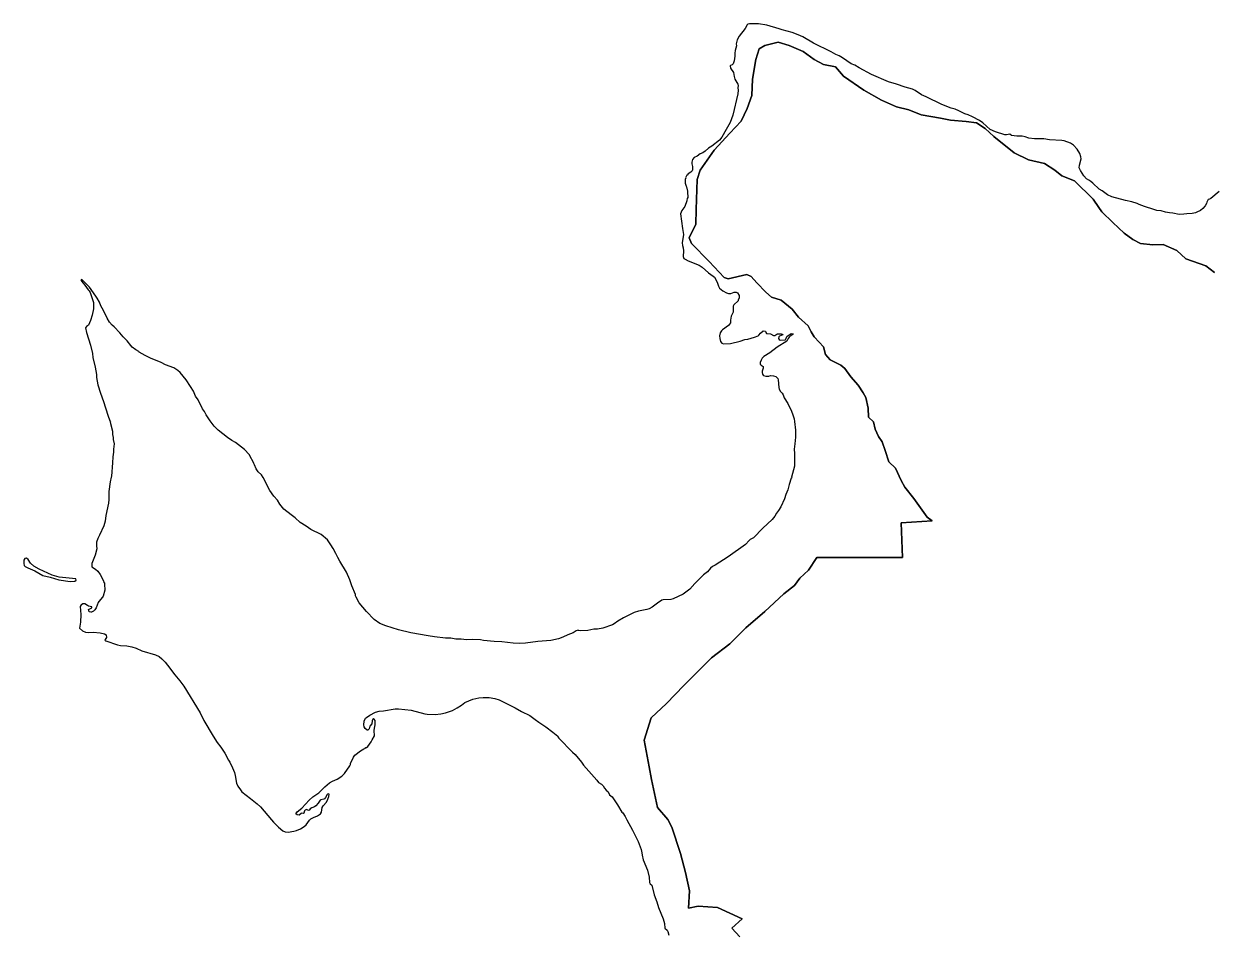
# Model space of a CAD drawing. Extents: x 369010 to 739155, y 6377141 to 6616555.
# Drawn here: x 373647 to 381837, y 6481931 to 6488196 of the extents above; entities that cross this region are included whole.
import ezdxf

# ---------------------------------------------------------------- set-up
doc = ezdxf.new("R2010")
doc.units = 0
doc.header["$LTSCALE"] = 40
doc.layers.add('1', color=7, linetype='Continuous', lineweight=13)

msp = doc.modelspace()

# ---------------------------------------------------------------- linework, layer by layer
at = {"layer": '1'}
for points in [[(379378.7, 6487910.33), (379354.87, 6487918.61), (379294.96, 6487959.65), (379269.97, 6487975.21), (379248.28, 6487984.81), (379216.01, 6488002.52), (379094.03, 6488061.77), (379019.56, 6488104.96), (378987.95, 6488120.52), (378945.91, 6488136.57), (378877.39, 6488153.95), (378856.21, 6488161.57), (378773.29, 6488186.06), (378714.7, 6488195.83), (378652.14, 6488195.83), (378640.22, 6488192.52), (378635.92, 6488188.21), (378621.85, 6488162.89), (378580.97, 6488110.59), (378567.73, 6488084.28), (378561.44, 6488057.79), (378562.44, 6488043.73), (378554.82, 6488011.78), (378552.01, 6487991.92), (378552.01, 6487972.23), (378546.38, 6487939.29), (378539.43, 6487918.94), (378532.15, 6487911.99), (378521.06, 6487908.68), (378518.74, 6487905.03), (378522.55, 6487890.14), (378541.75, 6487860.18), (378546.38, 6487831.88), (378551.68, 6487814.17), (378571.7, 6487778.59), (378573.69, 6487769.98), (378572.37, 6487754.92), (378573.36, 6487737.05), (378571.37, 6487713.38), (378537.78, 6487565.09), (378518.41, 6487514.11), (378492.59, 6487465.95), (378461.31, 6487412.66), (378445.59, 6487392.47), (378391.8, 6487352.42), (378369.46, 6487337.85), (378346.12, 6487316.5), (378331.23, 6487305.58), (378312.19, 6487297.64), (378290.68, 6487281.91), (378271.98, 6487273.64), (378258.74, 6487258.74), (378254.27, 6487241.03), (378255.26, 6487229.12), (378260.06, 6487211.41), (378258.74, 6487187.74), (378256.42, 6487181.45), (378248.64, 6487171.85), (378230.1, 6487161.92), (378222.99, 6487152.16), (378220.34, 6487150.83), (378211.4, 6487133.29), (378212.73, 6487127.99), (378209.75, 6487125.18), (378208.42, 6487095.39), (378215.04, 6487075.36), (378217.69, 6487071.72), (378223.98, 6487042.1), (378227.12, 6486992.94), (378223.65, 6486992.11), (378221.33, 6486974.24), (378207.43, 6486936.67), (378200.48, 6486925.25), (378185.09, 6486908.04), (378177.14, 6486884.04), (378189.72, 6486783.25), (378198.49, 6486742.37), (378189.06, 6486684.44), (378190.38, 6486667.23), (378195.18, 6486650.18), (378197.5, 6486630.32), (378194.52, 6486590.93), (378199.82, 6486578.02), (378208.42, 6486571.4), (378229.11, 6486559.98), (378306.24, 6486531.85), (378325.6, 6486518.11), (378369.13, 6486477.56), (378401.73, 6486456.21), (378411.33, 6486448.27), (378420.27, 6486432.71), (378432.02, 6486406.4), (378438.31, 6486386.7), (378446.58, 6486373.46), (378468.59, 6486353.43), (378493.92, 6486339.53), (378508.81, 6486335.23), (378523.54, 6486335.23), (378547.37, 6486343.84), (378561.44, 6486344.83)], [(377961.16, 6483071.99), (377926.24, 6483255.7), (377975.23, 6483408.13), (378080.32, 6483509.08), (378198.66, 6483632.71), (378389.81, 6483822.05), (378516.26, 6483920.53), (378627.31, 6484028.93), (378757.73, 6484142.63), (378888.31, 6484264.94), (378963.62, 6484321.71), (378998.7, 6484372.19), (379060.44, 6484428.62), (379116.87, 6484515.68), (379707.39, 6484515.68), (379699.28, 6484754.17), (379913.28, 6484768.07), (379878.19, 6484794.06), (379786.67, 6484922.65), (379723.45, 6484999.61), (379697.79, 6485046.12), (379660.06, 6485132.02), (379613.05, 6485174.88), (379587.4, 6485251.84), (379568.7, 6485312.41), (379543.05, 6485348.99), (379520.21, 6485398.97), (379506.8, 6485449.45), (379473.2, 6485483.38), (379470.39, 6485545.28), (379455.66, 6485618.43), (379436.79, 6485651.2), (379401.87, 6485704.33), (379350.73, 6485761.1), (379310.35, 6485817.86), (379282.38, 6485840.21), (379208.4, 6485879.27), (379175.96, 6485915.84), (379163.88, 6485968.8), (379132.93, 6486000.41), (379098.01, 6486035.83), (379077.81, 6486071.08), (379056.3, 6486111.47), (378990.26, 6486172.04), (378945.91, 6486227.49), (378870.6, 6486290.71), (378804.57, 6486310.9), (378765.84, 6486344.33), (378703.94, 6486410.04), (378663.39, 6486453.9), (378635.26, 6486467.47), (378505.5, 6486436.68), (378477.04, 6486444.79), (378374.59, 6486555.35), (378253.27, 6486679.81), (378237.22, 6486719.03), (378281.41, 6486813.87), (378284.39, 6486914.33), (378292.5, 6487122.53), (378313.52, 6487187.24), (378410.01, 6487324.94), (378516.59, 6487440.46), (378595.87, 6487525.04), (378636.08, 6487611.43), (378669.35, 6487700.47), (378673.32, 6487813.01), (378696, 6487948.23), (378720.16, 6488022.54), (378758.39, 6488045.71), (378850.74, 6488068.72), (378926.05, 6488045.71), (379022.54, 6488005.5), (379098.01, 6487950.22), (379163.21, 6487915.96), (379245.64, 6487897.92), (379299.92, 6487834.53), (379441.92, 6487738.37), (379562.58, 6487669.03), (379666.02, 6487623.68), (379751.42, 6487601.67), (379835.82, 6487568.4), (379970.54, 6487545.39), (380039.39, 6487531.82), (380147.96, 6487521.73), (380218.3, 6487513.62), (380278.55, 6487474.39), (380336.8, 6487419.11), (380478.97, 6487306.74), (380576.45, 6487256.42), (380687.01, 6487232.43), (380759.34, 6487186.09), (380807.66, 6487147.85), (380893.06, 6487111.77), (381021.99, 6486986.65), (381061.21, 6486928.4), (381083.39, 6486898.27), (381158.7, 6486825.78), (381236.98, 6486752.46), (381296.23, 6486707.61), (381350.02, 6486679.97)], [(379441.92, 6487738.37), (379299.92, 6487834.53), (379245.64, 6487897.92), (379163.21, 6487915.96), (379098.01, 6487950.22), (379022.54, 6488005.5), (378926.05, 6488045.71), (378850.74, 6488068.72), (378758.39, 6488045.71), (378720.16, 6488022.54), (378696, 6487948.23), (378673.32, 6487813.01), (378669.35, 6487700.47), (378636.08, 6487611.43), (378595.87, 6487525.04), (378516.59, 6487440.46), (378410.01, 6487324.94), (378313.52, 6487187.24), (378292.5, 6487122.53), (378284.39, 6486914.33), (378281.41, 6486813.87), (378237.22, 6486719.03), (378253.27, 6486679.81), (378374.59, 6486555.35), (378477.04, 6486444.79), (378505.5, 6486436.68)], [(381891.38, 6487040.11), (381833.46, 6486989.8), (381824.52, 6486985.83), (381815.58, 6486984.17), (381807.64, 6486965.63), (381805.32, 6486956.2), (381795.56, 6486939.65), (381779.01, 6486921.28), (381762.62, 6486908.7), (381738.29, 6486895.79), (381727.7, 6486891.98), (381706.51, 6486887.68), (381669.77, 6486885.36), (381648.59, 6486881.72), (381616.98, 6486880.4), (381573.28, 6486888.67), (381548.79, 6486891.49), (381520.82, 6486896.45), (381491.86, 6486904.73), (381462.89, 6486909.03), (381441.05, 6486914.33), (381375.84, 6486934.68), (381339.76, 6486948.92), (381325.19, 6486956.53), (381288.95, 6486967.29), (381245.42, 6486976.23), (381151.25, 6487003.2), (381122.29, 6487017.11), (381086.04, 6487042.76), (381063.37, 6487055.67), (381020.83, 6487097.04), (381006.43, 6487108.96), (380991.87, 6487116.24), (380977.64, 6487126.01), (380958.93, 6487148.18), (380934.94, 6487184.43), (380926.99, 6487202.8), (380928.98, 6487220.68), (380939.9, 6487264.04), (380938.58, 6487278.6), (380931.63, 6487300.28), (380911.43, 6487330.57), (380887.1, 6487357.88), (380865.42, 6487371.45), (380821.9, 6487387.67), (380807.5, 6487391.14), (380722.43, 6487395.45), (380682.21, 6487403.06), (380618.99, 6487401.41), (380579.43, 6487406.7), (380553.12, 6487416.96), (380532.76, 6487421.27), (380497.18, 6487419.94), (380477.48, 6487421.93), (380460.27, 6487425.74), (380449.02, 6487433.68), (380424.02, 6487428.71), (380414.09, 6487429.38), (380348.22, 6487451.55), (380313.3, 6487467.61), (380262, 6487512.13), (380238.99, 6487527.52), (380191.49, 6487553.67), (380159.88, 6487567.74), (380138.86, 6487574.36), (380096.66, 6487594.71), (380070.34, 6487605.64), (380044.03, 6487613.25), (379978.16, 6487639.24), (379872.07, 6487692.2), (379838.8, 6487706.76), (379794.94, 6487735.06), (379776.57, 6487744.66), (379725.76, 6487758.4), (379665.85, 6487779.25), (379610.57, 6487794.64), (379495.22, 6487846.78), (379409.32, 6487890.8), (379378.7, 6487910.33)], [(381859.61, 6486480.54), (381799.03, 6486526.06), (381662.16, 6486573.89), (381598.94, 6486631.98), (381504.77, 6486673.68), (381433.43, 6486671.04), (381350.02, 6486679.97), (381296.23, 6486707.61), (381236.98, 6486752.46), (381158.7, 6486825.78), (381083.39, 6486898.27), (381061.21, 6486928.4), (381021.99, 6486986.65), (380893.06, 6487111.77), (380807.66, 6487147.85), (380759.34, 6487186.09), (380687.01, 6487232.43), (380576.45, 6487256.42), (380478.97, 6487306.74), (380336.8, 6487419.11), (380278.55, 6487474.39), (380218.3, 6487513.62), (380147.96, 6487521.73), (380039.39, 6487531.82), (379970.54, 6487545.39), (379835.82, 6487568.4), (379751.42, 6487601.67), (379666.02, 6487623.68), (379562.58, 6487669.03), (379441.92, 6487738.37)], [(381350.02, 6486679.97), (381433.43, 6486671.04), (381504.77, 6486673.68), (381598.94, 6486631.98), (381662.16, 6486573.89), (381799.03, 6486526.06), (381859.61, 6486480.54)], [(378505.5, 6486436.68), (378635.26, 6486467.47), (378663.39, 6486453.9), (378703.94, 6486410.04), (378765.84, 6486344.33), (378804.57, 6486310.9), (378870.6, 6486290.71), (378945.91, 6486227.49), (378990.26, 6486172.04), (379056.3, 6486111.47), (379077.81, 6486071.08), (379098.01, 6486035.83), (379132.93, 6486000.41), (379163.88, 6485968.8), (379175.96, 6485915.84), (379208.4, 6485879.27), (379282.38, 6485840.21), (379310.35, 6485817.86), (379350.73, 6485761.1), (379401.87, 6485704.33), (379436.79, 6485651.2), (379455.66, 6485618.43), (379470.39, 6485545.28), (379473.2, 6485483.38), (379506.8, 6485449.45), (379520.21, 6485398.97), (379543.05, 6485348.99), (379568.7, 6485312.41), (379587.4, 6485251.84), (379613.05, 6485174.88), (379660.06, 6485132.02), (379697.79, 6485046.12), (379723.45, 6484999.61), (379786.67, 6484922.65), (379878.19, 6484794.06), (379913.28, 6484768.07), (379699.28, 6484754.17), (379707.39, 6484515.68), (379116.87, 6484515.68), (379060.44, 6484428.62), (378998.7, 6484372.19), (378963.62, 6484321.71), (378888.31, 6484264.94), (378757.73, 6484142.63), (378627.31, 6484028.93), (378516.26, 6483920.53), (378389.81, 6483822.05), (378198.66, 6483632.71), (378080.32, 6483509.08), (377975.23, 6483408.13), (377926.24, 6483255.7), (377961.16, 6483071.99), (377975.89, 6482983.61), (378017.6, 6482791.79), (378088.93, 6482708.54), (378115.91, 6482655.58), (378176.15, 6482474.52), (378211.07, 6482341.95), (378238.05, 6482216.99), (378232.59, 6482095.84), (378298.46, 6482109.75), (378431.69, 6482102.3), (378602.65, 6482024.02), (378531.32, 6481958.81), (378586.43, 6481899.56)], [(375343.38, 6484976.77), (375299.36, 6485066.14), (375285.95, 6485084.52), (375264.27, 6485106.53), (375251.03, 6485126.55), (375238.29, 6485154.85), (375234.32, 6485158.16), (375235.31, 6485160.81), (375202.37, 6485225.52), (375168.94, 6485259.62), (375107.71, 6485307.28), (375082.55, 6485322.84), (375051.93, 6485342.21), (374987.55, 6485392.85), (374960.9, 6485421.65), (374931.94, 6485457.56), (374904.63, 6485499.93), (374893.54, 6485520.95), (374880.3, 6485540.98), (374849.85, 6485602.05), (374832.97, 6485628.03), (374816.91, 6485661.63), (374797.22, 6485694.4), (374766.6, 6485739.41), (374725.89, 6485790.06), (374709.83, 6485805.29), (374683.52, 6485822.66), (374625.76, 6485844.01), (374594.15, 6485859.41), (374520.5, 6485890.02), (374483.75, 6485908.06), (374444.36, 6485931.4), (374441.72, 6485935.04), (374420.04, 6485946.13), (374395.38, 6485965.99), (374384.78, 6485977.08), (374360.45, 6486008.36), (374333.81, 6486036.49), (374309.81, 6486065.46), (374271.08, 6486105.51), (374258.01, 6486117.1), (374239.64, 6486138.11), (374221.76, 6486165.09), (374198.43, 6486217.72), (374180.06, 6486250.49), (374168.97, 6486276.81), (374153.08, 6486302.79), (374144.97, 6486316.86), (374101.61, 6486379.58), (374060.4, 6486421.46), (374048.31, 6486431.55), (374042.02, 6486429.9), (374045.67, 6486420.79), (374068.67, 6486393.82), (374091.68, 6486361.21), (374097.63, 6486354.92), (374105.41, 6486341.85), (374117.99, 6486309.08), (374127.42, 6486272.83), (374128.75, 6486251.15), (374127.42, 6486229.47), (374118.98, 6486186.11), (374107.73, 6486149.86), (374094.99, 6486116.43), (374080.09, 6486107.83), (374073.97, 6486098.72), (374079.76, 6486067.11), (374107.73, 6485980.39), (374120.64, 6485922.46), (374124.61, 6485893.66), (374139.34, 6485828.62), (374148.61, 6485777.98), (374150.1, 6485756.3), (374159.04, 6485705.65), (374177.08, 6485647.73), (374198.1, 6485589.96), (374226.4, 6485495.96), (374240.46, 6485456.57), (374246.09, 6485451.6), (374242.45, 6485447.63), (374258.34, 6485385.57), (374260.32, 6485363.89), (374264.46, 6485342.21), (374265.12, 6485327.64), (374270.42, 6485298.84), (374267.11, 6485261.6), (374267.11, 6485241.91), (374262.31, 6485210.13), (374259.99, 6485166.77), (374251.39, 6485076.74), (374253.04, 6485072.76), (374250.06, 6485068.79), (374242.45, 6485035.86), (374235, 6484970.15), (374234.01, 6484914.38), (374232.02, 6484890.71), (374213.32, 6484803.82), (374208.03, 6484764.43), (374200.74, 6484732.99), (374168.97, 6484669.76)], [(378561.44, 6486344.83), (378570.38, 6486340.86), (378581.96, 6486321.82), (378581.96, 6486305.6), (378574.68, 6486290.21), (378575.51, 6486285.74), (378545.06, 6486257.11), (378539.1, 6486248.84), (378539.43, 6486207.29), (378525.53, 6486178.99), (378520.73, 6486151.02), (378521.22, 6486132.49), (378507.98, 6486113.95), (378467.27, 6486086.15), (378459.33, 6486079.19), (378451.22, 6486064.46), (378446.25, 6486044.6), (378447.91, 6486024.91), (378452.54, 6486005.55), (378462.97, 6485992.64), (378472.24, 6485987.67), (378522.05, 6485991.64), (378587.76, 6486007.2), (378620.69, 6486017.3), (378640.55, 6486021.27), (378686.56, 6486034.18), (378713.04, 6486043.28), (378718.01, 6486047.25), (378728.77, 6486062.81), (378747.63, 6486079.19), (378762.36, 6486075.06), (378764.68, 6486066.45), (378770.31, 6486059.5), (378796.62, 6486056.52), (378818.97, 6486046.59), (378827.9, 6486046.92), (378840.48, 6486056.19), (378845.45, 6486058.18), (378870.44, 6486058.51), (378877.06, 6486056.19), (378878.05, 6486053.54), (378882.52, 6486052.55), (378882.52, 6486050.56), (378859.52, 6486042.29), (378854.88, 6486036.16), (378852.23, 6486025.24), (378856.21, 6486017.3), (378863.16, 6486013.32), (378897.75, 6486014.98), (378902.71, 6486021.27), (378910.99, 6486038.15), (378919.76, 6486046.26), (378939.29, 6486059.67), (378954.02, 6486057.18), (378952.03, 6486052.22), (378933, 6486041.13), (378926.38, 6486035.17), (378919.43, 6486024.91), (378909.99, 6486005.88), (378843.13, 6485964.33), (378792.65, 6485926.43), (378751.11, 6485900.45), (378740.68, 6485888.53), (378733.07, 6485876.78), (378727.11, 6485858.91), (378726.78, 6485847.99), (378733.07, 6485840.21), (378746.64, 6485831.6), (378745.98, 6485821.34), (378740.35, 6485800.98), (378740.02, 6485791.71), (378742.67, 6485779.8), (378747.3, 6485771.69), (378750.28, 6485769.37), (378765.67, 6485765.07), (378785.37, 6485766.39), (378798.61, 6485770.03), (378818.3, 6485768.38), (378833.2, 6485762.75), (378847.43, 6485749.18), (378850.91, 6485740.41), (378854.55, 6485686.95), (378856.87, 6485675.2), (378865.47, 6485659.31), (378877.06, 6485647.23), (378884.51, 6485635.64), (378891.79, 6485615.62), (378916.12, 6485577.06), (378942.27, 6485523.6), (378952.03, 6485499.93), (378960.64, 6485470.31), (378963.95, 6485452.43), (378969.24, 6485393.18), (378969.24, 6485345.85), (378965.93, 6485298.35), (378961.3, 6485262.76), (378962.62, 6485233.14), (378961.96, 6485144.26), (378941.94, 6485069.12), (378943.92, 6485067.47)], [(378943.92, 6485067.47), (378942.6, 6485062.83), (378939.62, 6485061.84), (378925.72, 6485019.14), (378922.41, 6484999.28), (378917.44, 6484982.57), (378903.7, 6484948.64), (378894.77, 6484920), (378868.78, 6484863.57), (378852.89, 6484838.25), (378838.83, 6484820.54), (378827.24, 6484800.68), (378809.53, 6484778), (378745.32, 6484718.09), (378681.1, 6484651.56), (378658.26, 6484638.98), (378649.82, 6484632.03), (378624.33, 6484604.39), (378506.16, 6484518.49), (378416.63, 6484461.89), (378397.1, 6484451.96), (378382.7, 6484441.7), (378362.84, 6484417.04), (378335.53, 6484395.36), (378275.62, 6484336.27), (378241.03, 6484296.22), (378195.18, 6484262.95), (378126.17, 6484230.35), (378110.28, 6484225.38), (378057.65, 6484222.41), (378047.72, 6484220.09), (378017.1, 6484200.72), (377980.52, 6484172.09), (377961.49, 6484161.5), (377945.6, 6484156.87), (377887.68, 6484145.94), (377857.39, 6484135.52), (377782.91, 6484098.28), (377745.34, 6484075.77), (377719.03, 6484056.74), (377707.44, 6484050.45), (377641.9, 6484028.77), (377604.99, 6484021.81), (377578.68, 6484019.83), (377536.64, 6484011.22), (377489.14, 6484009.24), (377473.92, 6484011.22), (377471.1, 6484012.88), (377457.53, 6484009.9), (377435.85, 6483995.83), (377399.6, 6483981.93), (377366.01, 6483965.21), (377334.4, 6483953.3), (377281.6, 6483942.04), (377192.06, 6483935.92), (377107.82, 6483923.67), (377065.62, 6483922.35), (377023.41, 6483924), (376944.47, 6483933.6), (376891.67, 6483935.59), (376817.86, 6483943.37), (376796.84, 6483948), (376738.91, 6483948.99), (376702.01, 6483946.34), (376665.1, 6483951.64), (376628.19, 6483952.63), (376592.61, 6483957.6), (376556.36, 6483959.58), (376479.4, 6483967.2), (376436.54, 6483975.64), (376316.71, 6483995.83), (376230.98, 6484016.52), (376145.42, 6484042.83), (376102.55, 6484060.38), (376063.33, 6484087.35), (376011.03, 6484141.64), (375961.54, 6484201.72), (375939.86, 6484241.77), (375936.22, 6484251.37), (375934.56, 6484259.64), (375910.56, 6484318.89), (375897.16, 6484360.27), (375872.17, 6484413.56), (375827.15, 6484489.03), (375814.57, 6484515.35), (375799.18, 6484541.66), (375781.8, 6484576.09), (375766.08, 6484603.06), (375742.08, 6484636), (375699.05, 6484673.73), (375628.05, 6484708.99), (375595.78, 6484731.66), (375554.4, 6484755.66), (375520.14, 6484788.1), (375491.67, 6484808.12), (375441.69, 6484847.35), (375412.73, 6484882.44), (375397.34, 6484909.74), (375371.02, 6484938.04), (375343.38, 6484976.77)], [(374168.97, 6484669.76), (374157.38, 6484646.1), (374149.11, 6484619.95), (374148.28, 6484596.28), (374150.43, 6484573.6), (374140.67, 6484529.91), (374117.33, 6484474.63), (374116.01, 6484457.59), (374117.99, 6484451.63), (374141.99, 6484434.91), (374157.38, 6484421.34), (374174.1, 6484397.67), (374195.78, 6484358.28), (374201.41, 6484340.24), (374203.06, 6484341.9), (374204.38, 6484341.24), (374203.39, 6484323.53), (374206.04, 6484296.55), (374206.04, 6484289.27), (374194.78, 6484247.56), (374191.31, 6484240.94), (374165.99, 6484212.64), (374161.68, 6484204.53), (374146.29, 6484166.96), (374137.36, 6484153.56), (374127.42, 6484144.62), (374115.67, 6484138.16), (374109.05, 6484137.5), (374098.96, 6484139.82), (374093.66, 6484157.2), (374097.63, 6484157.53), (374116.01, 6484166.96), (374117.66, 6484171.26), (374116.01, 6484175.24), (374094.66, 6484179.87), (374087.37, 6484182.85), (374069, 6484195.59), (374054.6, 6484195.26), (374045.67, 6484188.64), (374043.68, 6484188.64), (374036.4, 6484177.55), (374042.02, 6484120.95), (374038.38, 6484068.49), (374032.92, 6484027.44), (374052.62, 6484008.57), (374074.3, 6484000.13), (374095.98, 6483998.81), (374124.94, 6484000.46), (374175.42, 6483996.49), (374204.38, 6483989.54), (374215.97, 6483982.26), (374219.11, 6483963.23), (374207.69, 6483949.49), (374207.36, 6483945.19), (374212.33, 6483939.56), (374293.09, 6483911.75), (374314.78, 6483908.11), (374358.14, 6483905.47), (374391.73, 6483898.18), (374422.52, 6483889.25), (374461.41, 6483871.87), (374556.08, 6483844.39), (374581.07, 6483831.82), (374600.44, 6483816.75), (374623.11, 6483792.76), (374638.83, 6483773.39), (374688.15, 6483705.7), (374723.24, 6483663.5), (374751.21, 6483626.76), (374863.26, 6483443.38), (374889.57, 6483389.75), (374953.95, 6483283), (374981.92, 6483239.64), (375007.24, 6483206.21), (375034.55, 6483165.99), (375059.54, 6483118.33), (375068.65, 6483104.26), (375087.35, 6483064.87), (375099.93, 6483031.94), (375105.55, 6483012.24), (375114.66, 6482959.61), (375124.59, 6482938.59), (375141.63, 6482911.61), (375152.06, 6482898.87), (375210.65, 6482853.85), (375256.33, 6482816.12), (375279.33, 6482795.1), (375356.62, 6482706.89), (375369.37, 6482688.85), (375403.13, 6482654.75), (375434.08, 6482630.09), (375451.13, 6482622.15), (375470.32, 6482621.15), (375509.71, 6482627.77), (375529.41, 6482633.07), (375555.72, 6482644.49), (375581.38, 6482659.88), (375596.11, 6482671.47), (375618.12, 6482703.08), (375626.73, 6482711.85)], [(375626.73, 6482711.85), (375646.42, 6482722.77), (375672.74, 6482732.54), (375694.09, 6482746.77), (375699.88, 6482759.85), (375706.5, 6482791.79), (375713.45, 6482803.21), (375735.13, 6482828.2), (375744.73, 6482847.89), (375751.52, 6482867.59), (375752.84, 6482881.82), (375750.19, 6482885.13), (375743.07, 6482883.81), (375738.77, 6482880.5), (375727.85, 6482860.47), (375721.06, 6482851.54), (375716.1, 6482848.23), (375697.06, 6482842.93), (375692.43, 6482840.45), (375677.2, 6482819.92), (375661.81, 6482802.55), (375651.72, 6482795.1), (375633.51, 6482789.14), (375623.42, 6482782.19), (375618.78, 6482773.91), (375613.82, 6482770.11), (375605.71, 6482772.09), (375598.09, 6482776.23), (375588.49, 6482773.58), (375584.03, 6482768.45), (375578.73, 6482751.9), (375575.09, 6482749.09), (375566.15, 6482751.24), (375559.7, 6482748.43), (375547.78, 6482738.17), (375532.06, 6482741.14), (375524.44, 6482746.44), (375533.38, 6482760.84), (375564.83, 6482786.82), (375616.13, 6482841.11), (375641.79, 6482864.28), (375682.5, 6482892.91), (375693.42, 6482902.51), (375723.21, 6482934.29), (375756.15, 6482960.93), (375777.83, 6482972.68), (375809.44, 6482985.59), (375840.89, 6483005.95), (375859.59, 6483024.32), (375896, 6483077.78), (375899.81, 6483088.54), (375899.97, 6483094.33), (375922.48, 6483136.86), (375931.58, 6483151.1), (375968.82, 6483181.39), (375992.65, 6483196.11), (376004.07, 6483201.08), (376005.07, 6483205.05), (376011.36, 6483204.06), (376021.29, 6483211.01), (376042.31, 6483242.62), (376050.25, 6483258.34), (376066.64, 6483284.83), (376064.65, 6483321.57), (376065.97, 6483337.46), (376070.61, 6483361.12), (376071.27, 6483390.42), (376064.98, 6483400.35), (376058.53, 6483404.65), (376053.89, 6483401.01), (376050.25, 6483388.1), (376047.93, 6483367.08), (376035.02, 6483351.36), (376030.06, 6483332.49), (376019.3, 6483324.88), (376015.66, 6483325.21), (376002.09, 6483334.81), (375995.8, 6483346.06), (375993.65, 6483361.78), (375994.31, 6483386.44), (376004.07, 6483405.97), (376011.03, 6483412.59), (376034.69, 6483428.65), (376074.25, 6483448.18), (376097.92, 6483454.3), (376129.53, 6483457.28), (376208.64, 6483470.52), (376232.3, 6483472.18), (376319.36, 6483461.25), (376414.19, 6483435.93), (376429.92, 6483433.61), (376485.36, 6483432.62), (376524.75, 6483436.59), (376556.36, 6483444.54), (376603.86, 6483460.92), (376635.47, 6483477.47), (376667.08, 6483496.17), (376690.09, 6483514.05), (376745.53, 6483538.38), (376784.92, 6483548.31)], [(376784.92, 6483548.31), (376816.53, 6483549.8), (376856.09, 6483549.14), (376895.64, 6483542.68), (376927.26, 6483533.41), (377037.65, 6483478.13), (377079.69, 6483453.31), (377138.11, 6483424.34), (377175.35, 6483398.36), (377199.34, 6483379), (377247.67, 6483348.05), (377296.83, 6483310.81), (377329.76, 6483282.84), (377331.42, 6483277.54), (377338.04, 6483268.27), (377431.88, 6483171.79), (377449.59, 6483156.89), (377495.1, 6483103.27), (377508.84, 6483083.57), (377599.53, 6482980.46), (377611.28, 6482964.24), (377631.48, 6482951.83), (377643.23, 6482939.58), (377651.83, 6482923.86), (377663.09, 6482909.63), (377678.81, 6482898.04), (377686.75, 6482879.34), (377705.46, 6482863.78), (377743.03, 6482808.5), (377771.33, 6482759.52), (377778.61, 6482753.23), (377795.49, 6482729.39), (377805.92, 6482705.73), (377845.8, 6482635.22), (377884.03, 6482556.28), (377905.05, 6482500.83), (377910.02, 6482477.17), (377911.34, 6482461.44), (377919.29, 6482429.83), (377948.58, 6482358.66), (377960.83, 6482311.17), (377963.64, 6482274.26), (377967.61, 6482263.83), (377980.19, 6482254.56), (377995.42, 6482188.03), (378012.8, 6482140.53), (378025.37, 6482101.14), (378057.65, 6482022.03), (378067.41, 6481990.42), (378069.07, 6481958.15), (378085.95, 6481944.24), (378090.25, 6481935.14), (378097.04, 6481911.31)], [(378586.43, 6481899.56), (378531.32, 6481958.81), (378602.65, 6482024.02), (378431.69, 6482102.3), (378298.46, 6482109.75), (378232.59, 6482095.84), (378238.05, 6482216.99), (378211.07, 6482341.95), (378176.15, 6482474.52), (378115.91, 6482655.58), (378088.93, 6482708.54), (378017.6, 6482791.79), (377975.89, 6482983.61), (377961.16, 6483071.99)]]:
    msp.add_lwpolyline(points, dxfattribs=at)
msp.add_lwpolyline([(373891.58, 6484379.63), (373842.26, 6484392.71), (373753.55, 6484434.91), (373717.97, 6484455.6), (373694.3, 6484474.96), (373677.58, 6484501.61), (373665.83, 6484511.04), (373654.25, 6484508.4), (373648.29, 6484496.98), (373647.3, 6484473.31), (373650.94, 6484460.57), (373656.9, 6484453.95), (373675.27, 6484442.69), (373723.6, 6484423.66), (373777.88, 6484390.89), (373830.35, 6484379.3), (373889.6, 6484360.27), (373968.38, 6484350.01), (373999.66, 6484351.99), (374008.59, 6484358.62), (374005.94, 6484367.22)], close=True, dxfattribs=at)

doc.saveas('drawing.dxf')
